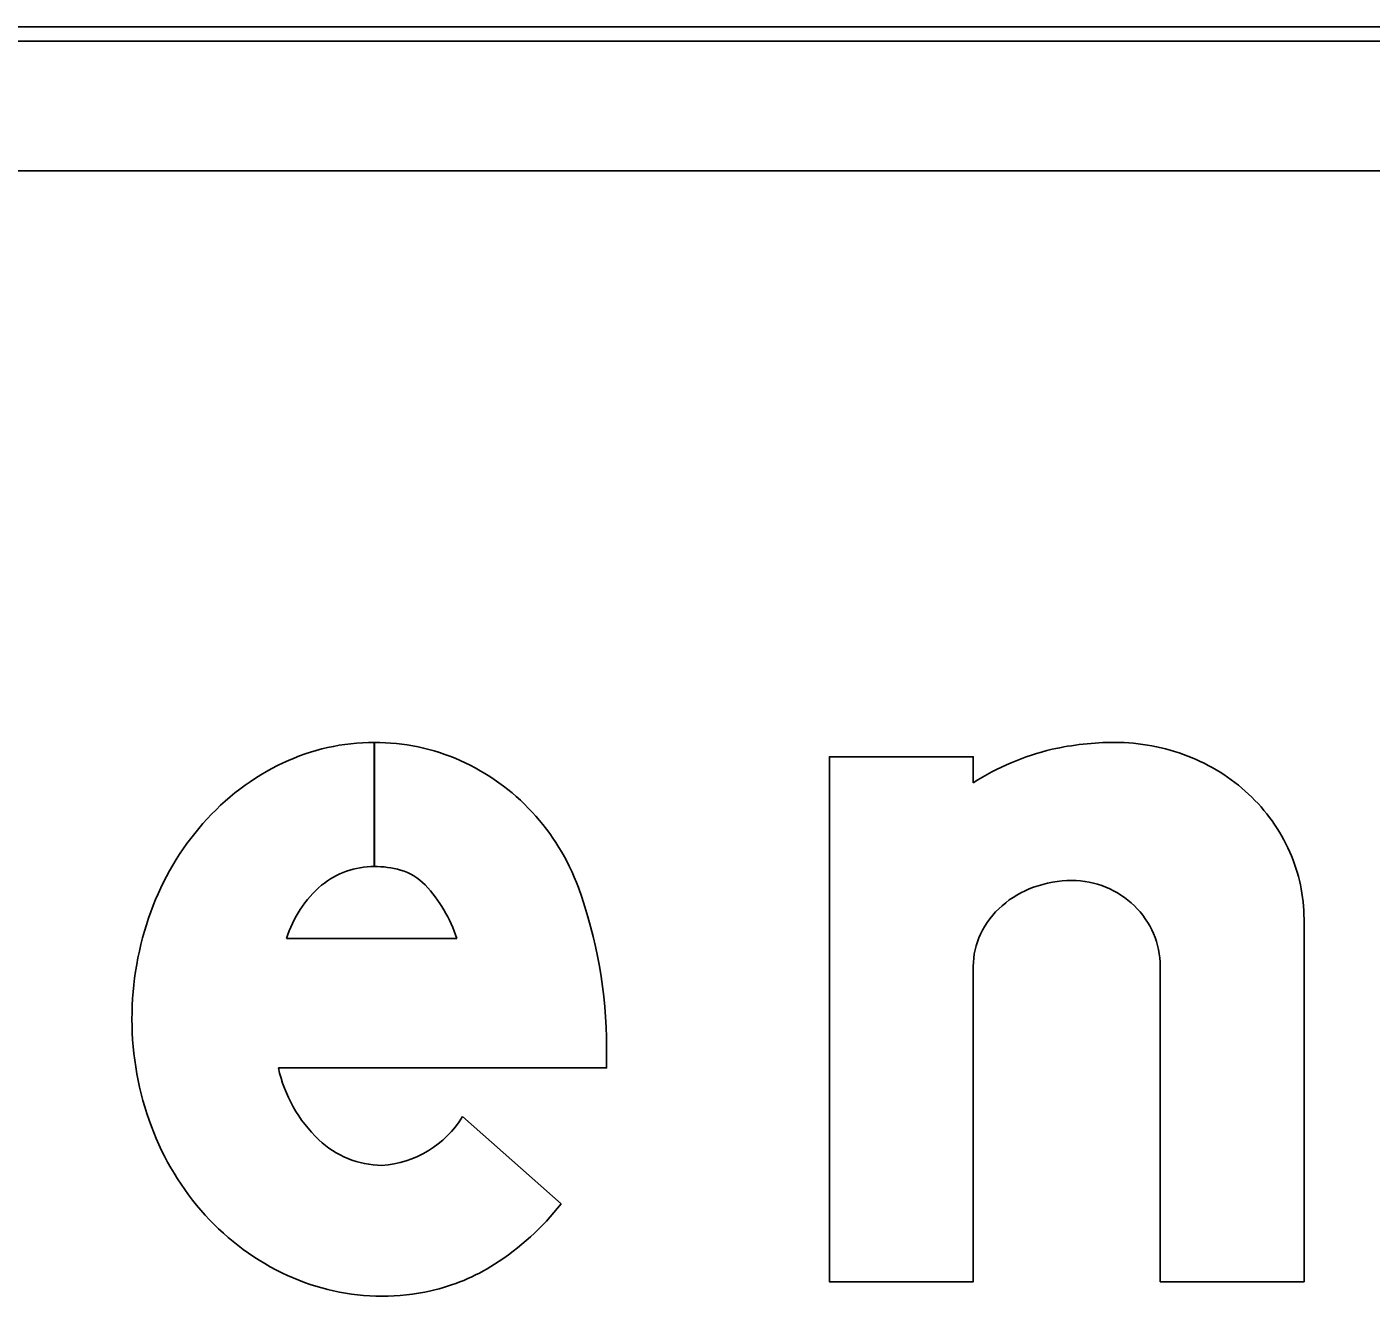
# Model space of a CAD drawing. Extents: x 1806251 to 1809821, y 414895 to 422886.
# Drawn here: x 1809677.2315 to 1809677.4184, y 415222.5041 to 415222.6806 of the extents above; entities that cross this region are included whole.
import ezdxf

# ---------------------------------------------------------------- set-up
doc = ezdxf.new("R2010")
doc.units = 0
for name, color, linetype in [('GSBWFILL', 7, 'Continuous'), ('GSCOLORFILL', 7, 'Continuous'), ('GSOUTLINE', 7, 'Continuous')]:
    doc.layers.add(name, color=color, linetype=linetype)

msp = doc.modelspace()

# ---------------------------------------------------------------- linework, layer by layer
at = {"layer": 'GSBWFILL'}
for p, q in [((1809678.4750928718, 415222.68057288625), (1809676.7150928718, 415222.68057288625)), ((1809676.7150928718, 415222.66057288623), (1809678.4750928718, 415222.66057288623)), ((1809677.2797953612, 415222.58107288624), (1809677.2797953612, 415222.56382288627)), ((1809677.2798003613, 415222.56382288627), (1809677.2798003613, 415222.58107288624)), ((1809677.267595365, 415222.55380088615), (1809677.2912853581, 415222.55380088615)), ((1809677.3890928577, 415222.54993188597), (1809677.3890928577, 415222.50607288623)), ((1809677.292082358, 415222.52902788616), (1809677.305773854, 415222.51690688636))]:
    msp.add_line(p, q, dxfattribs=at)
for points in [[(1809677.363092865, 415222.57546138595), (1809677.363092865, 415222.57907288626), (1809677.3430928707, 415222.57907288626), (1809677.3430928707, 415222.50607288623), (1809677.363092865, 415222.50607288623), (1809677.363092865, 415222.54993188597)], [(1809677.3890928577, 415222.50607288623), (1809677.4090928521, 415222.50607288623), (1809677.4090928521, 415222.556514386)], [(1809677.312092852, 415222.5386533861), (1809677.312092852, 415222.53580088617), (1809677.2664548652, 415222.53580088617)]]:
    msp.add_lwpolyline(points, dxfattribs=at)
for centre, radius, start, end in [((1809677.2797953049, 415222.5514526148), 0.02962025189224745, 90, 115.32243333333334), ((1809677.2797953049, 415222.5514526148), 0.02962025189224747, 66.24132500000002, 89.9903277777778), ((1809677.3827801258, 415222.5410702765), 0.04000259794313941, 90, 102.60428055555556), ((1809677.3827801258, 415222.552917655), 0.028155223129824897, 68.86358333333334, 90), ((1809677.279044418, 415222.55027645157), 0.030999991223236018, 19.99010833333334, 65.84692222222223), ((1809677.3824391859, 415222.5450871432), 0.03601224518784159, 103.46953611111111, 122.49425555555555), ((1809677.3834580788, 415222.5546712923), 0.02627510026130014, 46.975011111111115, 68.86358333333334), ((1809677.281829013, 415222.5471546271), 0.034375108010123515, 115.32243333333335, 138.8014777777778), ((1809677.3845049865, 415222.55579298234), 0.024740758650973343, 23.931719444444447, 46.975013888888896), ((1809677.2850023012, 415222.54437676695), 0.03859248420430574, 138.8014777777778, 160.06947222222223), ((1809677.386130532, 415222.55651440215), 0.022962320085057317, 0, 23.931719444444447), ((1809677.2797953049, 415222.552230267), 0.011592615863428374, 90, 129.20859444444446), ((1809677.2797953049, 415222.5503802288), 0.01344265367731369, 74.23414444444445, 89.9786888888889), ((1809677.2814099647, 415222.556099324), 0.007499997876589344, 43.33061388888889, 74.23414722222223), ((1809677.3768126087, 415222.54611840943), 0.015742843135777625, 90, 109.8073611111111), ((1809677.3768126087, 415222.54922769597), 0.012633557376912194, 68.08082777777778, 90), ((1809677.2826263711, 415222.54922780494), 0.015711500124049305, 130.28684722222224, 163.07771944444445), ((1809677.2724666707, 415222.54766256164), 0.01979476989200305, 18.06555277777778, 43.33061111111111), ((1809677.2470928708, 415222.5386532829), 0.0649999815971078, 0, 19.990108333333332), ((1809677.376141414, 415222.5479819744), 0.013762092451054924, 109.8073611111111, 131.0076361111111), ((1809677.3769505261, 415222.5495704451), 0.012264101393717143, 45.829797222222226, 68.08082777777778), ((1809677.3751081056, 415222.5491703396), 0.012187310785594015, 131.00763611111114, 154.52827222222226), ((1809677.377163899, 415222.54979008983), 0.011957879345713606, 23.092844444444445, 45.829794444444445), ((1809677.2899771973, 415222.54257288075), 0.043884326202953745, 160.06947222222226, 179.99999722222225), ((1809677.3735099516, 415222.5499316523), 0.010417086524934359, 154.52827222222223, 180), ((1809677.377495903, 415222.5499316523), 0.011596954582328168, 0, 23.092847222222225), ((1809677.288663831, 415222.5425728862), 0.04257096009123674, 180.00000277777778, 200.502125), ((1809677.2856679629, 415222.540041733), 0.01967563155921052, 192.44669444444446, 226.28929166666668), ((1809677.2798739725, 415222.5365726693), 0.014351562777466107, 273.89293333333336, 328.2837944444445), ((1809677.2848490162, 415222.54114642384), 0.038498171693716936, 200.502125, 222.0738138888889), ((1809677.2810217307, 415222.53526643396), 0.01301336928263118, 226.54755833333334, 269.2365305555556), ((1809677.2764570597, 415222.53987494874), 0.037242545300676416, 302.59103055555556, 321.92285), ((1809677.2824125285, 415222.5389469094), 0.03521574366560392, 222.07381388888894, 245.35241944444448), ((1809677.2817047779, 415222.5316664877), 0.02749999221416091, 282.47428055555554, 302.59103055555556), ((1809677.280848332, 415222.5355378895), 0.03146499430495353, 245.35241944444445, 270), ((1809677.280848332, 415222.5355378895), 0.031464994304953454, 270.00000000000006, 282.4742805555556)]:
    msp.add_arc(centre, radius, start, end, dxfattribs=at)
at = {"layer": 'GSCOLORFILL'}
for p, q in [((1809678.4750928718, 415222.68057288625), (1809676.7150928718, 415222.68057288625)), ((1809678.4750928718, 415222.68057288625), (1809676.7150928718, 415222.68057288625)), ((1809678.4750928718, 415222.68057288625), (1809676.7150928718, 415222.68057288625)), ((1809676.7150928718, 415222.6785728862), (1809678.4750928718, 415222.6785728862)), ((1809676.7150928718, 415222.66057288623), (1809678.4750928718, 415222.66057288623)), ((1809677.2797953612, 415222.58107288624), (1809677.2797953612, 415222.56382288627)), ((1809677.2798003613, 415222.56382288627), (1809677.2798003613, 415222.58107288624)), ((1809677.267595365, 415222.55380088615), (1809677.2912853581, 415222.55380088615)), ((1809677.3890928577, 415222.54993188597), (1809677.3890928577, 415222.50607288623)), ((1809677.292082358, 415222.52902788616), (1809677.305773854, 415222.51690688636))]:
    msp.add_line(p, q, dxfattribs=at)
for points in [[(1809677.363092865, 415222.57546138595), (1809677.363092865, 415222.57907288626), (1809677.3430928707, 415222.57907288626), (1809677.3430928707, 415222.50607288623), (1809677.363092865, 415222.50607288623), (1809677.363092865, 415222.54993188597)], [(1809677.3890928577, 415222.50607288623), (1809677.4090928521, 415222.50607288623), (1809677.4090928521, 415222.556514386)], [(1809677.312092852, 415222.5386533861), (1809677.312092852, 415222.53580088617), (1809677.2664548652, 415222.53580088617)]]:
    msp.add_lwpolyline(points, dxfattribs=at)
for centre, radius, start, end in [((1809677.2797953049, 415222.5514526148), 0.02962025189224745, 90, 115.32243333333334), ((1809677.2797953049, 415222.5514526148), 0.02962025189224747, 66.24132500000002, 89.9903277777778), ((1809677.3827801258, 415222.5410702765), 0.04000259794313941, 90, 102.60428055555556), ((1809677.3827801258, 415222.552917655), 0.028155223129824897, 68.86358333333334, 90), ((1809677.279044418, 415222.55027645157), 0.030999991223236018, 19.99010833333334, 65.84692222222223), ((1809677.3824391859, 415222.5450871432), 0.03601224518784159, 103.46953611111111, 122.49425555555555), ((1809677.3834580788, 415222.5546712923), 0.02627510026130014, 46.975011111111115, 68.86358333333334), ((1809677.281829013, 415222.5471546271), 0.034375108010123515, 115.32243333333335, 138.8014777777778), ((1809677.3845049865, 415222.55579298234), 0.024740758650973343, 23.931719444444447, 46.975013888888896), ((1809677.2850023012, 415222.54437676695), 0.03859248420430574, 138.8014777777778, 160.06947222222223), ((1809677.386130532, 415222.55651440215), 0.022962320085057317, 0, 23.931719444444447), ((1809677.2797953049, 415222.552230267), 0.011592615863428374, 90, 129.20859444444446), ((1809677.2797953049, 415222.5503802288), 0.01344265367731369, 74.23414444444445, 89.9786888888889), ((1809677.2814099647, 415222.556099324), 0.007499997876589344, 43.33061388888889, 74.23414722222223), ((1809677.3768126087, 415222.54611840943), 0.015742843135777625, 90, 109.8073611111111), ((1809677.3768126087, 415222.54922769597), 0.012633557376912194, 68.08082777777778, 90), ((1809677.2826263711, 415222.54922780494), 0.015711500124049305, 130.28684722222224, 163.07771944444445), ((1809677.2724666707, 415222.54766256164), 0.01979476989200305, 18.06555277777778, 43.33061111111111), ((1809677.2470928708, 415222.5386532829), 0.0649999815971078, 0, 19.990108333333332), ((1809677.376141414, 415222.5479819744), 0.013762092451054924, 109.8073611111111, 131.0076361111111), ((1809677.3769505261, 415222.5495704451), 0.012264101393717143, 45.829797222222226, 68.08082777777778), ((1809677.3751081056, 415222.5491703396), 0.012187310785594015, 131.00763611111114, 154.52827222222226), ((1809677.377163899, 415222.54979008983), 0.011957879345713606, 23.092844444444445, 45.829794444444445), ((1809677.2899771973, 415222.54257288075), 0.043884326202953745, 160.06947222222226, 179.99999722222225), ((1809677.3735099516, 415222.5499316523), 0.010417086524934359, 154.52827222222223, 180), ((1809677.377495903, 415222.5499316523), 0.011596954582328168, 0, 23.092847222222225), ((1809677.288663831, 415222.5425728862), 0.04257096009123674, 180.00000277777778, 200.502125), ((1809677.2856679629, 415222.540041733), 0.01967563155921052, 192.44669444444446, 226.28929166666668), ((1809677.2798739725, 415222.5365726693), 0.014351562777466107, 273.89293333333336, 328.2837944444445), ((1809677.2848490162, 415222.54114642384), 0.038498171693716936, 200.502125, 222.0738138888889), ((1809677.2810217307, 415222.53526643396), 0.01301336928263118, 226.54755833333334, 269.2365305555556), ((1809677.2764570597, 415222.53987494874), 0.037242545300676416, 302.59103055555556, 321.92285), ((1809677.2824125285, 415222.5389469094), 0.03521574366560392, 222.07381388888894, 245.35241944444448), ((1809677.2817047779, 415222.5316664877), 0.02749999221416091, 282.47428055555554, 302.59103055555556), ((1809677.280848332, 415222.5355378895), 0.03146499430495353, 245.35241944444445, 270), ((1809677.280848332, 415222.5355378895), 0.031464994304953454, 270.00000000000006, 282.4742805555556)]:
    msp.add_arc(centre, radius, start, end, dxfattribs=at)
at = {"layer": 'GSOUTLINE'}
for p, q in [((1809678.4750928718, 415222.68057288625), (1809676.7150928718, 415222.68057288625)), ((1809678.4750928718, 415222.66057288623), (1809676.7150928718, 415222.66057288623)), ((1809677.267595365, 415222.55380088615), (1809677.2912853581, 415222.55380088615)), ((1809677.3890928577, 415222.54993188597), (1809677.3890928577, 415222.50607288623)), ((1809677.305773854, 415222.51690688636), (1809677.292082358, 415222.52902788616))]:
    msp.add_line(p, q, dxfattribs=at)
for points in [[(1809677.363092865, 415222.57546138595), (1809677.363092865, 415222.57907288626), (1809677.3430928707, 415222.57907288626), (1809677.3430928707, 415222.50607288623), (1809677.363092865, 415222.50607288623), (1809677.363092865, 415222.54993188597)], [(1809677.3890928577, 415222.50607288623), (1809677.4090928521, 415222.50607288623), (1809677.4090928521, 415222.556514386)], [(1809677.2664548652, 415222.53580088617), (1809677.312092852, 415222.53580088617), (1809677.312092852, 415222.5386533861)]]:
    msp.add_lwpolyline(points, dxfattribs=at)
for centre, radius, start, end in [((1809677.2797953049, 415222.5514526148), 0.029620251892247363, 90, 115.32243333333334), ((1809677.2797953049, 415222.5514526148), 0.029620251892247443, 66.241325, 90), ((1809677.3827801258, 415222.5410702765), 0.04000259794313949, 90, 102.60428055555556), ((1809677.3827801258, 415222.552917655), 0.028155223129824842, 68.86358333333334, 90), ((1809677.279044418, 415222.55027645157), 0.030999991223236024, 19.990108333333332, 65.84692222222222), ((1809677.3824391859, 415222.5450871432), 0.03601224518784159, 103.46953611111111, 122.49425555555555), ((1809677.3834580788, 415222.5546712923), 0.02627510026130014, 46.975011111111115, 68.86358333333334), ((1809677.281829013, 415222.5471546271), 0.034375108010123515, 115.32243333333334, 138.8014777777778), ((1809677.3845049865, 415222.55579298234), 0.024740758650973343, 23.931719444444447, 46.975013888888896), ((1809677.2850023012, 415222.54437676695), 0.03859248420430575, 138.8014777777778, 160.06947222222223), ((1809677.386130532, 415222.55651440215), 0.022962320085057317, 0, 23.931719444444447), ((1809677.2797953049, 415222.552230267), 0.011592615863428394, 90, 129.20859444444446), ((1809677.2797953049, 415222.5503802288), 0.01344265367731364, 74.23414444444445, 90.00000000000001), ((1809677.2814099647, 415222.556099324), 0.007499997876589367, 43.33061388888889, 74.23414722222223), ((1809677.3768126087, 415222.54611840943), 0.015742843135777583, 90, 109.8073611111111), ((1809677.3768126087, 415222.54922769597), 0.012633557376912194, 68.08082777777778, 90), ((1809677.2826263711, 415222.54922780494), 0.015711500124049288, 130.28684722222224, 163.07771944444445), ((1809677.2724666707, 415222.54766256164), 0.01979476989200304, 18.06555277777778, 43.33061111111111), ((1809677.2470928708, 415222.5386532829), 0.06499998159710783, 0, 19.990108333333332), ((1809677.376141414, 415222.5479819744), 0.013762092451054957, 109.8073611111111, 131.0076361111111), ((1809677.3769505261, 415222.5495704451), 0.012264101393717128, 45.829797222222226, 68.08082777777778), ((1809677.3751081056, 415222.5491703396), 0.012187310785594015, 131.00763611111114, 154.52827222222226), ((1809677.377163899, 415222.54979008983), 0.011957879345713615, 23.092844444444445, 45.829794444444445), ((1809677.2899771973, 415222.54257288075), 0.043884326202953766, 160.06947222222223, 179.99999722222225), ((1809677.3735099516, 415222.5499316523), 0.010417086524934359, 154.52827222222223, 180), ((1809677.377495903, 415222.5499316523), 0.011596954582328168, 0, 23.092847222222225), ((1809677.288663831, 415222.5425728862), 0.04257096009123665, 180.00000277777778, 200.502125), ((1809677.2856679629, 415222.540041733), 0.01967563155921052, 192.44669444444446, 226.28929166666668), ((1809677.2798739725, 415222.5365726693), 0.014351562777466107, 273.89293333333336, 328.2837944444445), ((1809677.2848490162, 415222.54114642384), 0.03849817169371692, 200.502125, 222.0738138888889), ((1809677.2810217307, 415222.53526643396), 0.01301336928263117, 226.54755833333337, 269.2365305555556), ((1809677.2764570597, 415222.53987494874), 0.037242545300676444, 302.59103055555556, 321.92285), ((1809677.2824125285, 415222.5389469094), 0.03521574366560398, 222.0738138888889, 245.35241944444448), ((1809677.2817047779, 415222.5316664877), 0.027499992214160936, 282.4742805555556, 302.5910305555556), ((1809677.280848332, 415222.5355378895), 0.03146499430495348, 245.35241944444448, 270.00000000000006), ((1809677.280848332, 415222.5355378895), 0.03146499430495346, 270, 282.47428055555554)]:
    msp.add_arc(centre, radius, start, end, dxfattribs=at)

doc.saveas('drawing.dxf')
